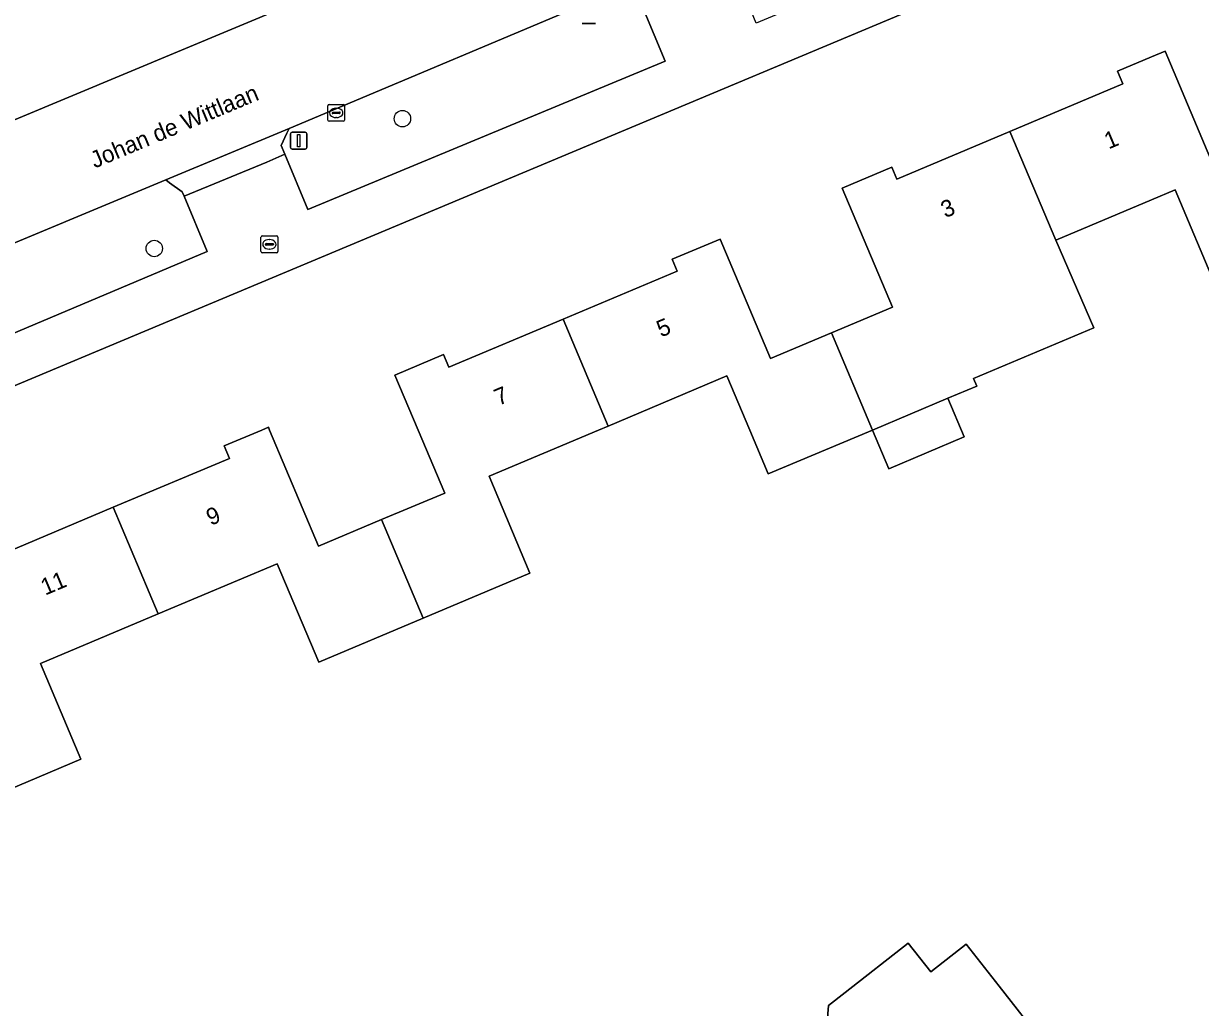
# Model space of a CAD drawing. Extents: x 162417 to 163722, y 384268 to 385417.
# Drawn here: x 163432.7 to 163502.9, y 384965.6 to 385024.2 of the extents above; entities that cross this region are included whole.
import ezdxf

# ---------------------------------------------------------------- set-up
doc = ezdxf.new("R2010")
doc.units = 0
for name, color, linetype in [('IMGEO_Berm_groen', 7, 'Continuous'), ('IMGEO_Boom', 7, 'Continuous'), ('IMGEO_Brandkraan', 7, 'Continuous'), ('IMGEO_Erf', 7, 'Continuous'), ('IMGEO_Kolk', 7, 'Continuous'), ('IMGEO_Lichtmast', 7, 'Continuous'), ('IMGEO_Openbare_ruimte_label', 7, 'Continuous'), ('IMGEO_Pand', 7, 'Continuous'), ('IMGEO_Pand_nummerreeks', 7, 'Continuous'), ('IMGEO_Rijbaan_lokaal_gesloten', 7, 'Continuous'), ('IMGEO_Voetpad_open', 7, 'Continuous')]:
    doc.layers.add(name, color=color, linetype=linetype)

msp = doc.modelspace()

# ---------------------------------------------------------------- linework, layer by layer
at = {"layer": 'IMGEO_Berm_groen'}
for points in [[(163470.993, 385022.003), (163469.69, 385025.15), (163469.456, 385025.715), (163468.504, 385026.389), (163448.57, 385017.982), (163448.438, 385017.701), (163448.097, 385016.974), (163448.318, 385016.446), (163449.689, 385013.164)], [(163442.302, 385013.957), (163442.198, 385014.207), (163441.445, 385014.752), (163441.213, 385014.921), (163429.137, 385009.898), (163421.429, 385006.64), (163421.331, 385006.599), (163421.165, 385005.249), (163421.266, 385005.008), (163422.621, 385001.771), (163443.689, 385010.64)]]:
    msp.add_lwpolyline(points, close=True, dxfattribs=at)
at = {"layer": 'IMGEO_Boom'}
for centre in [(163455.331, 385018.572), (163440.528, 385010.828)]:
    msp.add_circle(centre, 0.489, dxfattribs=at)
at = {"layer": 'IMGEO_Brandkraan'}
for p, q in [((163446.894, 385010.65), (163446.894, 385011.502)), ((163446.969, 385011.576), (163447.821, 385011.576)), ((163447.895, 385011.502), (163447.895, 385010.65)), ((163447.153, 385011.07), (163447.153, 385011.082)), ((163447.591, 385011.033), (163447.193, 385011.033)), ((163447.196, 385011.119), (163447.594, 385011.119)), ((163447.382, 385011.356), (163447.407, 385011.356)), ((163447.637, 385011.082), (163447.637, 385011.07)), ((163447.821, 385010.576), (163446.969, 385010.576)), ((163447.405, 385010.796), (163447.38, 385010.796))]:
    msp.add_line(p, q, dxfattribs=at)
for points in [[(163446.894, 385010.65), (163446.894, 385011.502)], [(163446.969, 385011.576), (163447.821, 385011.576)], [(163447.895, 385011.502), (163447.895, 385010.65)], [(163447.821, 385010.576), (163446.969, 385010.576)]]:
    msp.add_lwpolyline(points, dxfattribs=at)
for centre, radius, start, end in [((163446.971, 385011.5), 0.0765, 91.55205, 178.44795), ((163446.971, 385011.5), 0.0765, 91.55205, 178.44795), ((163447.819, 385011.5), 0.0765, 1.55205, 88.44795), ((163447.819, 385011.5), 0.0765, 1.55205, 88.44795), ((163447.193, 385011.079), 0.0403, 85.87752, 175.75265), ((163447.19, 385011.069), 0.0366, 178.93798, 274.71019), ((163447.594, 385011.076), 0.043, 264.86636, 352.45326), ((163447.598, 385011.081), 0.0386, 1.73085, 96.63898), ((163446.971, 385010.652), 0.0765, 181.55205, 268.44795), ((163446.971, 385010.652), 0.0765, 181.55205, 268.44795), ((163447.819, 385010.652), 0.0765, 271.55205, 358.44795), ((163447.819, 385010.652), 0.0765, 271.55205, 358.44795)]:
    msp.add_arc(centre, radius, start, end, dxfattribs=at)
for centre, major_axis, ratio, start_param, end_param in [((163447.381, 385011.076), (-0.387, 0.002), 0.722429, 4.712389, 7.853982), ((163447.406, 385011.076), (-0.39, 0.002), 0.717154, 1.570796, 4.712389)]:
    msp.add_ellipse(centre, major_axis=major_axis, ratio=ratio, start_param=start_param, end_param=end_param, dxfattribs=at)
at = {"layer": 'IMGEO_Erf'}
msp.add_lwpolyline([(163526.981, 385058.237), (163524.402, 385063.53), (163507.868, 385095.856), (163500, 385092.556), (163419.878, 385059.084), (163371.144, 385038.583), (163343.981, 385026.826), (163354.406, 385000), (163357.745, 384991.405), (163359.186, 384987.697), (163387.545, 384999.704), (163388.243, 385000), (163425.932, 385015.904), (163500, 385046.827), (163524.917, 385057.312)], close=True, dxfattribs=at)
for points in [[(163571.782, 384971.962), (163557.559, 385000), (163534.443, 385045.503), (163500, 385031.078), (163425.859, 385000), (163365.371, 384974.629), (163363.507, 384973.847), (163366.161, 384967.778), (163366.55, 384967.171), (163368.242, 384964.531)], [(163431.151, 384992.468), (163438.083, 384995.389), (163445.017, 384998.31), (163444.703, 384999.055), (163446.947, 385000), (163447.336, 385000.164), (163447.406, 385000), (163450.323, 384993.072), (163454.088, 384994.658), (163457.848, 384996.242), (163456.265, 385000), (163454.885, 385003.276), (163457.784, 385004.497), (163458.101, 385003.745), (163464.908, 385006.613), (163471.717, 385009.481), (163471.421, 385010.185), (163474.275, 385011.387), (163477.273, 385004.271), (163480.915, 385005.805), (163484.553, 385007.338), (163481.563, 385014.436), (163484.514, 385015.679), (163484.812, 385014.973), (163491.556, 385017.814), (163498.298, 385020.654), (163497.982, 385021.403), (163500, 385022.254), (163500.828, 385022.602), (163503.867, 385015.388)], [(163503.854, 385008.529), (163501.415, 385014.321), (163500, 385013.725), (163494.29, 385011.32), (163496.558, 385006.099), (163489.397, 385003.083), (163489.591, 385002.622), (163487.856, 385001.891), (163488.83, 384999.584), (163484.343, 384997.693), (163483.368, 385000), (163477.146, 384997.379), (163476.042, 385000), (163474.683, 385003.226), (163467.593, 385000.239), (163467.026, 385000), (163460.493, 384997.248), (163462.932, 384991.459), (163456.565, 384988.777), (163450.337, 384986.153), (163447.867, 384992.018), (163440.763, 384989.026), (163433.747, 384986.07), (163436.151, 384980.365), (163429.839, 384977.706)], [(163480.497, 384962.675), (163480.747, 384965.663), (163481.736, 384966.438), (163485.497, 384969.386), (163486.84, 384967.671), (163488.949, 384969.324), (163490.912, 384966.818), (163493.56, 384963.439)]]:
    msp.add_lwpolyline(points, dxfattribs=at)
at = {"layer": 'IMGEO_Kolk'}
for p, q in [((163450.877, 385018.491), (163450.877, 385019.343)), ((163450.952, 385019.417), (163451.804, 385019.417)), ((163451.878, 385019.343), (163451.878, 385018.491)), ((163451.136, 385018.911), (163451.136, 385018.923)), ((163451.574, 385018.874), (163451.176, 385018.874)), ((163451.179, 385018.96), (163451.577, 385018.96)), ((163451.388, 385018.637), (163451.363, 385018.637)), ((163451.365, 385019.197), (163451.39, 385019.197)), ((163451.62, 385018.923), (163451.62, 385018.911)), ((163451.804, 385018.417), (163450.952, 385018.417))]:
    msp.add_line(p, q, dxfattribs=at)
for points in [[(163450.877, 385018.491), (163450.877, 385019.343)], [(163450.952, 385019.417), (163451.804, 385019.417)], [(163451.878, 385019.343), (163451.878, 385018.491)], [(163451.804, 385018.417), (163450.952, 385018.417)]]:
    msp.add_lwpolyline(points, dxfattribs=at)
for centre, radius, start, end in [((163450.954, 385019.341), 0.0765, 91.55205, 178.44795), ((163450.954, 385019.341), 0.0765, 91.55205, 178.44795), ((163451.802, 385019.341), 0.0765, 1.55205, 88.44795), ((163451.802, 385019.341), 0.0765, 1.55205, 88.44795), ((163451.176, 385018.92), 0.0403, 85.87752, 175.75265), ((163451.173, 385018.91), 0.0366, 178.93798, 274.71019), ((163451.577, 385018.917), 0.043, 264.86636, 352.45326), ((163451.581, 385018.922), 0.0386, 1.73085, 96.63898), ((163450.954, 385018.493), 0.0765, 181.55205, 268.44795), ((163450.954, 385018.493), 0.0765, 181.55205, 268.44795), ((163451.802, 385018.493), 0.0765, 271.55205, 358.44795), ((163451.802, 385018.493), 0.0765, 271.55205, 358.44795)]:
    msp.add_arc(centre, radius, start, end, dxfattribs=at)
for centre, major_axis, ratio, start_param, end_param in [((163451.364, 385018.917), (-0.387, 0.002), 0.722429, 4.712389, 7.853982), ((163451.389, 385018.917), (-0.39, 0.002), 0.717154, 1.570796, 4.712389)]:
    msp.add_ellipse(centre, major_axis=major_axis, ratio=ratio, start_param=start_param, end_param=end_param, dxfattribs=at)
at = {"layer": 'IMGEO_Lichtmast'}
for p, q in [((163466.837, 385024.247), (163466.047, 385024.247)), ((163466.047, 385024.247), (163466.837, 385024.247)), ((163448.645, 385016.862), (163448.645, 385017.662)), ((163448.645, 385017.662), (163448.645, 385016.862)), ((163448.745, 385017.762), (163449.535, 385017.762)), ((163449.535, 385017.762), (163448.745, 385017.762)), ((163449.635, 385017.662), (163449.635, 385016.862)), ((163449.635, 385016.862), (163449.635, 385017.662)), ((163449.535, 385016.762), (163448.745, 385016.762)), ((163448.745, 385016.762), (163449.535, 385016.762))]:
    msp.add_line(p, q, dxfattribs=at)
msp.add_lwpolyline([(163449.065, 385017.637), (163449.215, 385017.637), (163449.215, 385016.887), (163449.065, 385016.887), (163449.065, 385017.637)], dxfattribs=at)
for centre, start, end in [((163448.745, 385017.662), 90, 180), ((163448.745, 385017.662), 90, 180), ((163449.535, 385017.662), 0, 90), ((163449.535, 385017.662), 360, 90), ((163448.745, 385016.862), 180, 270), ((163448.745, 385016.862), 180, 270), ((163449.535, 385016.862), 270, 0), ((163449.535, 385016.862), 270, 0)]:
    msp.add_arc(centre, 0.1, start, end, dxfattribs=at)
at = {"layer": 'IMGEO_Pand'}
for points in [[(163494.29, 385011.32), (163500, 385013.725), (163501.415, 385014.321), (163503.854, 385008.529), (163510.184, 385011.196), (163509.673, 385012.409), (163507.732, 385017.016), (163503.867, 385015.388), (163500.828, 385022.602), (163500, 385022.254), (163497.982, 385021.403), (163498.298, 385020.654), (163491.556, 385017.814)], [(163494.29, 385011.32), (163491.556, 385017.814), (163484.812, 385014.973), (163484.514, 385015.679), (163481.563, 385014.436), (163484.553, 385007.338), (163480.915, 385005.805), (163483.368, 385000), (163487.856, 385001.891), (163489.591, 385002.622), (163489.397, 385003.083), (163496.558, 385006.099)], [(163467.593, 385000.239), (163474.683, 385003.226), (163476.042, 385000), (163477.146, 384997.379), (163483.368, 385000), (163480.915, 385005.805), (163477.273, 385004.271), (163474.275, 385011.387), (163471.421, 385010.185), (163471.717, 385009.481), (163464.908, 385006.613)], [(163464.908, 385006.613), (163458.101, 385003.745), (163457.784, 385004.497), (163454.885, 385003.276), (163456.265, 385000), (163457.848, 384996.242), (163454.088, 384994.658), (163456.565, 384988.777), (163462.932, 384991.459), (163460.493, 384997.248), (163467.026, 385000), (163467.593, 385000.239)], [(163487.856, 385001.891), (163483.368, 385000), (163484.343, 384997.693), (163488.83, 384999.584)], [(163440.763, 384989.026), (163447.867, 384992.018), (163450.337, 384986.153), (163456.565, 384988.777), (163454.088, 384994.658), (163450.323, 384993.072), (163447.406, 385000), (163447.336, 385000.164), (163446.947, 385000), (163444.703, 384999.055), (163445.017, 384998.31), (163438.083, 384995.389)], [(163438.083, 384995.389), (163431.151, 384992.468), (163430.816, 384993.264), (163428.209, 384992.166), (163431.202, 384985.062), (163427.415, 384983.467), (163429.839, 384977.706), (163436.151, 384980.365), (163433.747, 384986.07), (163440.763, 384989.026)], [(163476.911, 384952.94), (163479.862, 384952.587), (163481.829, 384954.129), (163484.618, 384950.57), (163484.955, 384950.834), (163489.094, 384954.077), (163489.43, 384954.341), (163486.585, 384957.972), (163493.298, 384963.233), (163493.56, 384963.439), (163490.912, 384966.818), (163488.949, 384969.324), (163486.84, 384967.671), (163485.497, 384969.386), (163481.736, 384966.438), (163480.747, 384965.663), (163480.497, 384962.675), (163477.154, 384960.055), (163476.793, 384960.516), (163476.576, 384960.345), (163474.608, 384960.569), (163474.138, 384956.462)]]:
    msp.add_lwpolyline(points, close=True, dxfattribs=at)
at = {"layer": 'IMGEO_Rijbaan_lokaal_gesloten'}
for points in [[(163527.71, 385058.563), (163526.981, 385058.237), (163524.917, 385057.312), (163500, 385046.827), (163425.932, 385015.904), (163388.243, 385000), (163387.545, 384999.704), (163359.186, 384987.697), (163354.083, 384985.536)], [(163357.313, 384979.632), (163357.952, 384979.9), (163390.13, 384993.491), (163390.981, 384993.848), (163394.735, 384995.421), (163395.6, 384995.783), (163411.617, 385002.494), (163413.331, 385003.218), (163421.331, 385006.599), (163421.429, 385006.64), (163429.137, 385009.898), (163441.213, 385014.921), (163448.57, 385017.982), (163468.504, 385026.389)]]:
    msp.add_lwpolyline(points, dxfattribs=at)
at = {"layer": 'IMGEO_Voetpad_open'}
msp.add_lwpolyline([(163425.859, 385000), (163500, 385031.078), (163534.443, 385045.503), (163533.125, 385048.062), (163500.305, 385034.267), (163500, 385035.007), (163498.937, 385037.584), (163496.228, 385036.548), (163497.646, 385033.141), (163476.433, 385024.272), (163475.114, 385027.491), (163469.69, 385025.15), (163470.993, 385022.003), (163449.689, 385013.164), (163448.318, 385016.446), (163447.247, 385015.982), (163442.302, 385013.957), (163443.689, 385010.64), (163422.621, 385001.771)], dxfattribs=at)
msp.add_lwpolyline([(163447.247, 385015.982), (163448.318, 385016.446), (163448.097, 385016.974), (163448.438, 385017.701), (163448.57, 385017.982), (163441.213, 385014.921), (163441.445, 385014.752), (163442.198, 385014.207), (163442.302, 385013.957)], close=True, dxfattribs=at)

# ---------------------------------------------------------------- texts
at = {"layer": 'IMGEO_Openbare_ruimte_label'}
msp.add_text('Johan de Wittlaan', height=1, rotation=22.69476, dxfattribs=at).set_placement((163436.975, 385015.595))
at = {"layer": 'IMGEO_Pand_nummerreeks'}
for s, rotation, p in [('1', 22.84334, (163497.448, 385016.736)), ('3', 22.84383, (163487.701, 385012.631)), ('5', 22.84419, (163470.749, 385005.514)), ('7', 22.84419, (163461.064, 385001.434)), ('9', 22.84658, (163443.894, 384994.278)), ('11', 22.84658, (163434.021, 384990.119))]:
    msp.add_text(s, height=1, rotation=rotation, dxfattribs=at).set_placement(p)

doc.saveas('drawing.dxf')
